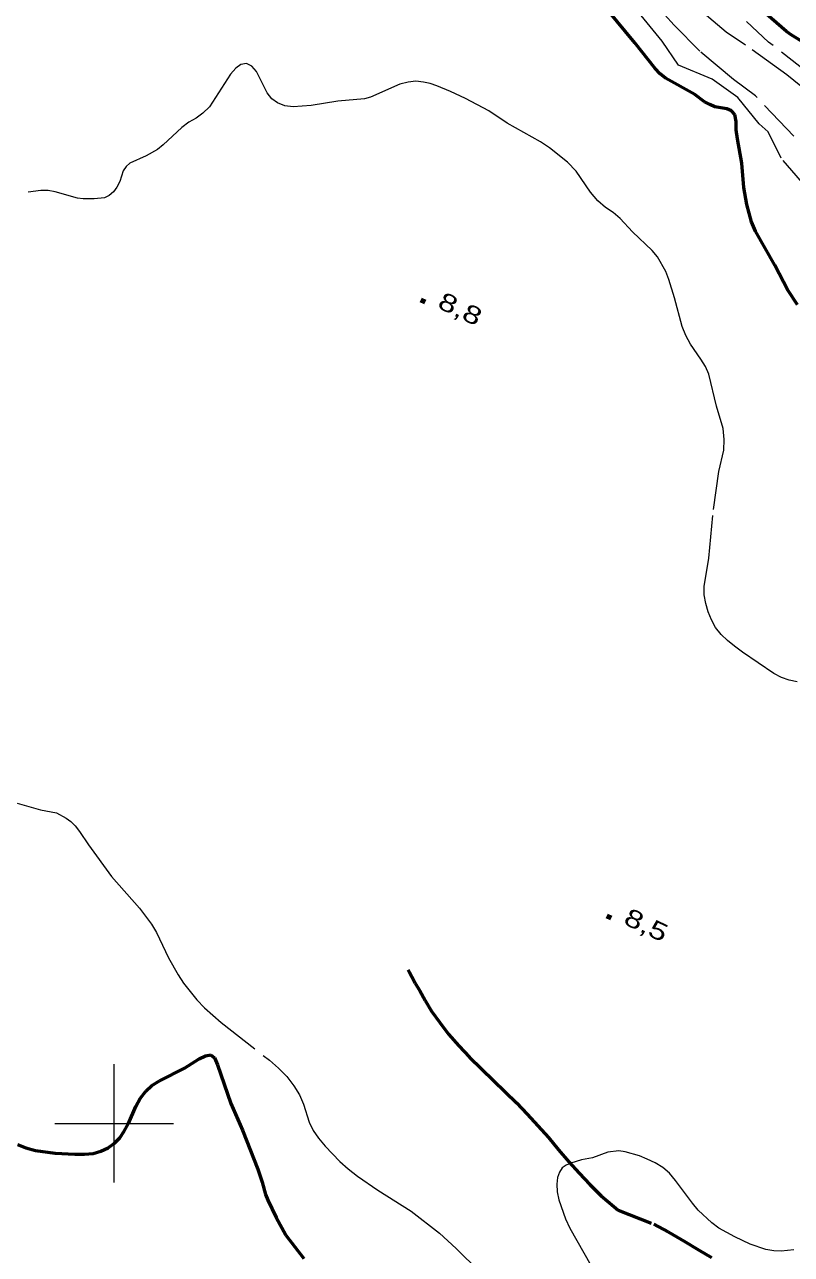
# Model space of a CAD drawing. Extents: x 355726 to 357533, y 5103782 to 5105258.
# Drawn here: x 356692.4 to 356757.1, y 5104188.9 to 5104292.7 of the extents above; entities that cross this region are included whole.
import ezdxf

# ---------------------------------------------------------------- set-up
doc = ezdxf.new("R2010")
doc.units = 0
doc.header["$LTSCALE"] = 0.6
doc.linetypes.add('DASH_DOUBLE_DOT', pattern=[9.2, 5, -1.2, 0.3, -1.2, 0.3, -1.2])
doc.linetypes.add('LONG_DASHED', pattern=[7.5, 6, -1.5])
for name, color, linetype, lineweight in [('1', 7, 'LONG_DASHED', 53), ('2', 7, 'LONG_DASHED', 13), ('3', 7, 'Continuous', 140), ('4', 7, 'DASH_DOUBLE_DOT', 53), ('61', 7, 'Continuous', 13)]:
    doc.layers.add(name, color=color, linetype=linetype, lineweight=lineweight)

msp = doc.modelspace()

# ---------------------------------------------------------------- linework, layer by layer
at = {"layer": '1'}
for points in [[(356757.93, 5104291.3), (356757.06, 5104291.84), (356756.68, 5104292.13), (356753.26, 5104295.09)], [(356752.31, 5104285.11), (356752.04, 5104285.42), (356751.63, 5104285.59), (356750.64, 5104285.76), (356750.21, 5104285.96), (356749.76, 5104286.2), (356748.96, 5104286.82), (356746.46, 5104288.19), (356746.02, 5104288.55), (356745.59, 5104289.01), (356743.88, 5104291.17), (356741.24, 5104294.36)], [(356757.61, 5104269.05), (356756.78, 5104270.3), (356755.7, 5104272.4), (356754.05, 5104275.29), (356753.73, 5104276.07), (356753.33, 5104277.53), (356753.07, 5104278.96), (356752.91, 5104281.01), (356752.53, 5104283.07), (356752.44, 5104283.82), (356752.42, 5104284.54), (356752.31, 5104285.11)], [(356691.84, 5104198.21), (356692.56, 5104197.94), (356693.36, 5104197.72), (356695.03, 5104197.49), (356696.69, 5104197.4), (356697.49, 5104197.4), (356698.21, 5104197.47), (356698.88, 5104197.66), (356699.48, 5104197.95), (356700.01, 5104198.33), (356700.48, 5104198.78), (356700.85, 5104199.34), (356701.2, 5104199.99), (356701.83, 5104201.43), (356702.2, 5104202.11), (356702.65, 5104202.72), (356703.17, 5104203.19), (356703.81, 5104203.58), (356705.93, 5104204.67), (356707.16, 5104205.44), (356707.69, 5104205.7), (356708.14, 5104205.79), (356708.46, 5104205.54), (356708.71, 5104204.94), (356709.82, 5104201.69), (356710.81, 5104199.42), (356712.11, 5104196.13), (356712.48, 5104195.04), (356712.75, 5104194.01), (356712.94, 5104193.53), (356713.64, 5104192.07), (356714.47, 5104190.57), (356715.98, 5104188.59)]]:
    msp.add_lwpolyline(points, dxfattribs=at)
at = {"layer": '2'}
for points in [[(356764.64, 5104271.71), (356756.23, 5104281.43), (356755.13, 5104283.65), (356754.38, 5104284.34), (356752.56, 5104286.55), (356750.42, 5104288.09), (356747.57, 5104289.29), (356746.19, 5104291.3), (356743.01, 5104295.19)], [(356761.4, 5104284.7), (356756.71, 5104288.46), (356753.23, 5104290.97), (356751.6, 5104292.08), (356748.26, 5104294.87)], [(356757.3, 5104283.28), (356754.06, 5104286.69), (356752.21, 5104288.08), (356749.38, 5104290.45), (356747.2, 5104292.67), (356746.38, 5104293.57)], [(356759.09, 5104288.16), (356755.16, 5104291.23), (356753.29, 5104292.96)], [(356740.78, 5104277.83), (356740.14, 5104278.57), (356738.93, 5104280.34), (356738.2, 5104281.09), (356736.7, 5104282.32), (356735.93, 5104282.8), (356733.12, 5104284.38), (356731.57, 5104285.43), (356729.61, 5104286.47), (356728.35, 5104287.07), (356727.2, 5104287.55), (356726.64, 5104287.73), (356726.06, 5104287.84), (356725.43, 5104287.92), (356724.77, 5104287.86), (356724.09, 5104287.69), (356721.61, 5104286.58), (356721.11, 5104286.43), (356718.85, 5104286.24), (356716.59, 5104285.88), (356715.08, 5104285.78), (356714.38, 5104285.84), (356713.77, 5104286.09), (356713.28, 5104286.45), (356712.89, 5104286.94), (356712, 5104288.75), (356711.61, 5104289.2), (356711.16, 5104289.42), (356710.68, 5104289.34), (356710.24, 5104289.04), (356709.79, 5104288.51), (356708.03, 5104285.78), (356707.47, 5104285.23), (356706.9, 5104284.8), (356706.3, 5104284.46), (356705.69, 5104284.03), (356704.13, 5104282.55), (356703.64, 5104282.17), (356702.68, 5104281.62), (356701.31, 5104281), (356701, 5104280.73), (356700.76, 5104280.36), (356700.46, 5104279.47), (356700.23, 5104279), (356699.93, 5104278.59), (356699.56, 5104278.28), (356699.18, 5104278.09), (356698.32, 5104278.01), (356697.37, 5104278.01), (356696.9, 5104278.05), (356695.01, 5104278.59), (356694.42, 5104278.7), (356693.82, 5104278.72), (356692.75, 5104278.57)], [(356757.57, 5104237.26), (356756.91, 5104237.38), (356756.24, 5104237.62), (356755.6, 5104237.96), (356752.97, 5104239.76), (356752.29, 5104240.25), (356751.71, 5104240.75), (356751.17, 5104241.26), (356750.7, 5104241.84), (356750.34, 5104242.48), (356750.07, 5104243.16), (356749.86, 5104243.87), (356749.72, 5104244.59), (356749.72, 5104245.3), (356750.12, 5104247.7), (356750.52, 5104251.79), (356750.96, 5104255), (356751.38, 5104256.79), (356751.43, 5104257.69), (356751.33, 5104258.62), (356750.78, 5104260.5), (356750.13, 5104263.2), (356749.84, 5104263.86), (356749.46, 5104264.49), (356748.59, 5104265.75), (356748.2, 5104266.47), (356747.88, 5104267.22), (356747.24, 5104269.65), (356746.76, 5104271.2), (356746.5, 5104271.88), (356745.8, 5104273.11), (356745.35, 5104273.65), (356743.68, 5104275.21), (356742.64, 5104276.34), (356742.07, 5104276.84), (356741.41, 5104277.28), (356740.78, 5104277.83)], [(356691.81, 5104227.01), (356693.78, 5104226.46), (356695.14, 5104226.19), (356695.94, 5104225.74), (356696.33, 5104225.46), (356696.72, 5104225.09), (356697.08, 5104224.63), (356697.82, 5104223.51), (356699.78, 5104220.84), (356702.12, 5104218.15), (356703.14, 5104216.8), (356703.57, 5104216.11), (356704.58, 5104213.96), (356705.4, 5104212.54), (356705.85, 5104211.82), (356706.96, 5104210.42), (356707.6, 5104209.76), (356709.02, 5104208.51), (356713.1, 5104205.32), (356713.85, 5104204.66), (356714.55, 5104203.95), (356715.14, 5104203.18), (356715.62, 5104202.41), (356715.95, 5104201.61), (356716.42, 5104200.09), (356716.76, 5104199.41), (356717.23, 5104198.74), (356717.79, 5104198.07), (356719.02, 5104196.79), (356719.71, 5104196.17), (356720.5, 5104195.55), (356722.23, 5104194.36), (356725.04, 5104192.58), (356727.41, 5104190.73), (356728.82, 5104189.43)], [(356757.3, 5104189.34), (356756.23, 5104189.21), (356755.6, 5104189.24), (356754.94, 5104189.36), (356753.61, 5104189.8), (356752.31, 5104190.44), (356750.98, 5104191.17), (356750.38, 5104191.61), (356749.24, 5104192.68), (356748.74, 5104193.26), (356747.32, 5104195.19), (356746.8, 5104195.79), (356746.24, 5104196.29), (356745.6, 5104196.67), (356744.94, 5104196.99), (356744.27, 5104197.26), (356743.06, 5104197.61), (356742.53, 5104197.69), (356741.61, 5104197.57), (356740.32, 5104197.09), (356739.38, 5104196.91), (356738.49, 5104196.65), (356738.11, 5104196.47), (356737.77, 5104196.24), (356737.54, 5104195.87), (356737.38, 5104195.42), (356737.3, 5104194.86), (356737.35, 5104194.23), (356737.47, 5104193.54), (356738.04, 5104191.96), (356738.4, 5104191.16), (356740.63, 5104187.23)], [(356728.82, 5104189.43), (356730.78, 5104187.49)]]:
    msp.add_lwpolyline(points, dxfattribs=at)
at = {"layer": '3'}
for p, q in [((356725.86, 5104269.49), (356726.22, 5104269.32)), ((356741.54, 5104217.5), (356741.9, 5104217.33))]:
    msp.add_line(p, q, dxfattribs=at)
at = {"layer": '4'}
msp.add_lwpolyline([(356724.79, 5104212.96), (356724.89, 5104212.73), (356725.09, 5104212.36), (356725.38, 5104211.83), (356725.75, 5104211.18), (356726.22, 5104210.38), (356726.76, 5104209.48), (356727.44, 5104208.51), (356728.19, 5104207.54), (356729.04, 5104206.55), (356729.95, 5104205.58), (356730.96, 5104204.61), (356731.97, 5104203.63), (356732.97, 5104202.67), (356733.9, 5104201.72), (356734.81, 5104200.78), (356735.71, 5104199.8), (356736.61, 5104198.8), (356737.45, 5104197.78), (356738.32, 5104196.76), (356739.2, 5104195.79), (356740.09, 5104194.84), (356741.06, 5104193.88), (356742.12, 5104192.98), (356742.49, 5104192.69), (356745.48, 5104191.49), (356746.69, 5104190.84), (356748.05, 5104190.07), (356749.25, 5104189.33), (356750.34, 5104188.69)], dxfattribs=at)
at = {"layer": '61'}
for p, q in [((356700, 5104195), (356700, 5104205)), ((356695, 5104200), (356705, 5104200))]:
    msp.add_line(p, q, dxfattribs=at)

# ---------------------------------------------------------------- texts
at = {"layer": '3', "width": 1.35}
for s, p in [('8,8    ', (356727.15, 5104268.86)), ('8,5    ', (356742.83, 5104216.88))]:
    msp.add_text(s, height=1.5, rotation=334.423, dxfattribs=at).set_placement(p)

doc.saveas('drawing.dxf')
